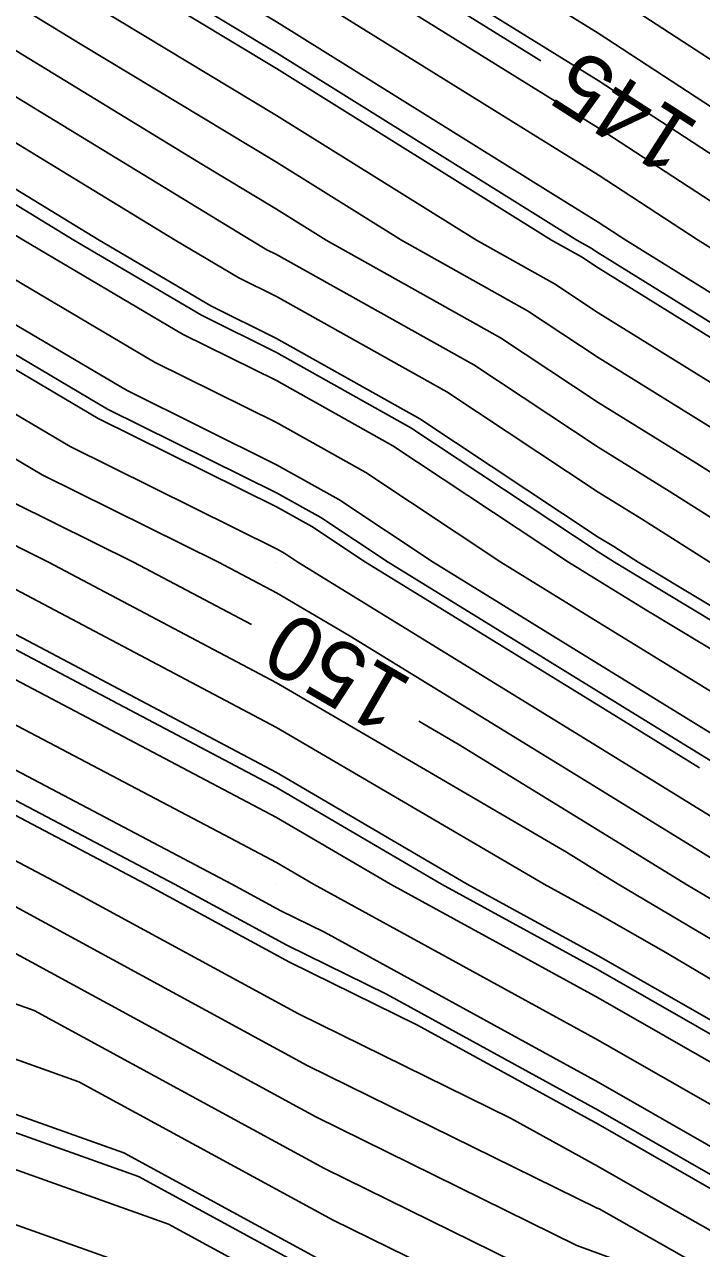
# Model space of a CAD drawing. Extents: x 2354170 to 2357230, y 866100 to 868290.
# Drawn here: x 2355612.15 to 2355633.19, y 867278.69 to 867316.71 of the extents above; entities that cross this region are included whole.
import ezdxf

# ---------------------------------------------------------------- set-up
doc = ezdxf.new("R2010")
doc.units = 0
for name, color, linetype in [('Default', 7, 'Continuous'), ('DTM Contours Major', 7, 'Continuous'), ('DTM Contours Major Text', 7, 'Continuous'), ('DTM Contours Minor', 7, 'Continuous'), ('Exist DTM QL2 LIDAR Elevation Point', 7, 'Continuous')]:
    doc.layers.add(name, color=color, linetype=linetype)

msp = doc.modelspace()

# ---------------------------------------------------------------- linework, layer by layer
at = {"layer": 'Default'}
for points in [[(2355648.772, 867296.569), (2355643.817, 867300.014), (2355641.64, 867301.675), (2355639.979, 867302.913), (2355635.622, 867305.658), (2355629.979, 867309.152), (2355629.46, 867309.495), (2355628.532, 867310.014), (2355619.979, 867315.343), (2355612.236, 867320.014), (2355610.85, 867320.885), (2355609.978, 867321.498), (2355606.006, 867323.987), (2355599.978, 867327.674), (2355598.508, 867328.544), (2355595.971, 867330.014), (2355592.132, 867332.168), (2355589.978, 867333.713), (2355580.052, 867340.015), (2355579.978, 867340.064), (2355574.119, 867344.156), (2355569.978, 867346.77), (2355564.684, 867350.015), (2355564.426, 867350.194)], [(2355644.161, 867295.904), (2355643.925, 867296.068), (2355639.979, 867298.766), (2355637.904, 867300.014), (2355633.041, 867303.077), (2355629.979, 867304.973), (2355626.946, 867306.982), (2355621.524, 867310.014), (2355619.979, 867310.977), (2355617.552, 867312.441), (2355609.978, 867317.054), (2355604.421, 867320.014), (2355599.978, 867322.732), (2355595.401, 867325.437), (2355589.978, 867328.582), (2355589.1, 867329.136), (2355587.591, 867330.014), (2355579.978, 867334.858), (2355572.103, 867340.015), (2355570.852, 867340.888), (2355569.978, 867341.44), (2355566.296, 867343.697), (2355559.978, 867347.493), (2355558.907, 867348.096)], [(2355639.425, 867295.081), (2355631.225, 867300.014), (2355630.46, 867300.496), (2355629.979, 867300.794), (2355624.433, 867304.468), (2355619.979, 867306.959), (2355617.935, 867307.971), (2355614.471, 867310.014), (2355609.978, 867312.75), (2355604.123, 867315.87), (2355599.978, 867318.087), (2355596.216, 867320.014), (2355592.295, 867322.331), (2355589.978, 867323.675), (2355586.091, 867326.128), (2355579.978, 867329.685), (2355579.36, 867330.014), (2355569.978, 867335.905), (2355563.277, 867340.015), (2355559.978, 867341.997), (2355555.442, 867344.551), (2355553.258, 867345.736)], [(2355619.204, 867298.074), (2355615.537, 867300.014), (2355611.819, 867301.855), (2355609.978, 867302.94), (2355605.297, 867305.333), (2355599.978, 867308.13), (2355598.665, 867308.701), (2355596.436, 867310.014), (2355589.978, 867313.411), (2355582.674, 867317.318), (2355579.978, 867318.68), (2355577.202, 867320.014), (2355569.978, 867323.808), (2355561.773, 867328.219), (2355559.978, 867329.131), (2355558.121, 867330.014), (2355552.74, 867332.777), (2355549.978, 867334.241), (2355541.345, 867338.648), (2355539.978, 867339.35), (2355539.506, 867339.543), (2355538.495, 867340.015), (2355530.512, 867344.224)], [(2355633.129, 867293.628), (2355629.979, 867295.567), (2355622.746, 867300.014), (2355621.081, 867301.117), (2355619.979, 867301.734), (2355614.44, 867304.476), (2355609.978, 867307.107), (2355608.055, 867308.09), (2355604.397, 867310.014), (2355599.978, 867312.378), (2355595.133, 867314.86), (2355589.978, 867317.571), (2355585.411, 867320.014), (2355582.08, 867322.116), (2355579.978, 867323.339), (2355572.863, 867327.129), (2355569.978, 867328.645), (2355567.43, 867330.014), (2355559.978, 867334.614), (2355556.409, 867336.446), (2355549.978, 867339.854), (2355549.664, 867340.015), (2355545.725, 867342.094)], [(2355655.232, 867277.794), (2355655.076, 867279.602), (2355651.868, 867283.766), (2355648.023, 867288.058), (2355644.945, 867290.014), (2355639.979, 867293.409), (2355631.458, 867298.535), (2355629.979, 867299.445), (2355629.054, 867300.014), (2355623.595, 867303.63), (2355619.979, 867305.653), (2355617.062, 867307.097), (2355612.115, 867310.014), (2355609.978, 867311.316), (2355607.193, 867312.8), (2355599.978, 867316.66), (2355593.428, 867320.014), (2355591.26, 867321.296), (2355589.978, 867322.039), (2355585.089, 867325.125), (2355579.978, 867328.099), (2355576.382, 867330.014), (2355569.978, 867334.035), (2355560.227, 867340.015)], [(2355659.016, 867276.707), (2355658.512, 867282.523), (2355652.718, 867290.046), (2355651.669, 867291.704), (2355649.979, 867293.15), (2355640.105, 867300.014), (2355640.033, 867300.069), (2355639.979, 867300.109), (2355633.902, 867303.937), (2355629.979, 867306.366), (2355627.784, 867307.82), (2355623.86, 867310.014), (2355619.979, 867312.432), (2355613.882, 867316.111), (2355609.978, 867318.488), (2355607.114, 867320.014), (2355599.978, 867324.38), (2355596.437, 867326.473), (2355590.329, 867330.014), (2355590.104, 867330.141), (2355589.978, 867330.231), (2355589.385, 867330.608), (2355579.978, 867336.592), (2355574.752, 867340.015)], [(2355661.286, 867276.055), (2355660.573, 867284.276), (2355656.099, 867290.085), (2355653.756, 867293.791), (2355649.979, 867297.02), (2355645.673, 867300.014), (2355642.443, 867302.478), (2355639.979, 867304.316), (2355636.482, 867306.518), (2355630.835, 867310.014), (2355629.979, 867310.573), (2355628.509, 867311.484), (2355619.979, 867316.798), (2355614.648, 867320.014), (2355611.78, 867321.816), (2355609.978, 867323.083), (2355601.763, 867328.23), (2355599.978, 867329.322), (2355599.543, 867329.579), (2355598.792, 867330.014), (2355593.146, 867333.182), (2355589.978, 867335.454), (2355582.794, 867340.015)], [(2355662.042, 867275.838), (2355661.26, 867284.86), (2355657.226, 867290.098), (2355654.452, 867294.487), (2355649.979, 867298.311), (2355647.529, 867300.014), (2355643.246, 867303.281), (2355639.979, 867305.718), (2355637.343, 867307.378), (2355633.085, 867310.014), (2355629.979, 867312.039), (2355624.649, 867315.344), (2355619.979, 867318.253), (2355617.06, 867320.014), (2355612.711, 867322.746), (2355609.978, 867324.667), (2355601.444, 867330.014), (2355599.978, 867330.931), (2355594.159, 867334.195), (2355589.978, 867337.195), (2355585.536, 867340.015)], [(2355593.327, 867340.015), (2355597.2, 867337.237), (2355599.978, 867335.678), (2355609.032, 867330.014), (2355609.978, 867329.422), (2355615.502, 867325.538), (2355619.979, 867322.726), (2355624.213, 867320.014), (2355629.979, 867316.439), (2355639.834, 867310.014), (2355639.924, 867309.959), (2355639.979, 867309.924), (2355645.656, 867305.691), (2355649.979, 867302.393), (2355651.258, 867301.293), (2355652.514, 867300.014), (2355656.538, 867296.574), (2355660.608, 867290.137), (2355663.322, 867286.612), (2355664.313, 867275.186)], [(2355657.502, 867277.142), (2355657.137, 867281.355), (2355650.464, 867290.02), (2355650.278, 867290.313), (2355649.979, 867290.569), (2355648.158, 867291.835), (2355639.979, 867297.426), (2355635.677, 867300.014), (2355632.181, 867302.216), (2355629.979, 867303.58), (2355626.109, 867306.144), (2355619.979, 867309.572), (2355619.683, 867309.718), (2355619.181, 867310.014), (2355609.978, 867315.619), (2355601.729, 867320.014), (2355599.978, 867321.085), (2355594.366, 867324.402), (2355589.978, 867326.947), (2355588.097, 867328.133), (2355584.865, 867330.014), (2355579.978, 867333.123), (2355570.972, 867339.02)], [(2355662.799, 867275.62), (2355661.948, 867285.444), (2355658.354, 867290.111), (2355655.147, 867295.182), (2355649.979, 867299.601), (2355649.385, 867300.014), (2355644.049, 867304.085), (2355639.979, 867307.12), (2355638.203, 867308.238), (2355635.335, 867310.014), (2355629.979, 867313.506), (2355620.789, 867319.204), (2355619.979, 867319.709), (2355619.472, 867320.014), (2355613.641, 867323.677), (2355609.978, 867326.252), (2355603.973, 867330.014), (2355599.978, 867332.514), (2355595.173, 867335.209), (2355589.978, 867338.935)], [(2355659.772, 867276.49), (2355659.199, 867283.107), (2355653.845, 867290.059), (2355652.365, 867292.4), (2355649.979, 867294.44), (2355641.961, 867300.014), (2355640.836, 867300.872), (2355639.979, 867301.511), (2355634.762, 867304.797), (2355629.979, 867307.759), (2355628.622, 867308.658), (2355626.196, 867310.014), (2355619.979, 867313.887), (2355610.213, 867319.78), (2355609.978, 867319.923), (2355609.807, 867320.014), (2355599.978, 867326.027), (2355597.472, 867327.508), (2355593.15, 867330.014), (2355591.118, 867331.154), (2355589.978, 867331.972), (2355584.617, 867335.375), (2355579.978, 867338.327)], [(2355598.214, 867338.25), (2355599.978, 867337.261), (2355607.333, 867332.66), (2355609.978, 867331.023), (2355611.389, 867330.014), (2355616.433, 867326.469), (2355619.979, 867324.241), (2355626.578, 867320.014), (2355629.979, 867317.906), (2355636.036, 867313.957), (2355639.979, 867311.399), (2355641.738, 867310.014), (2355646.459, 867306.494), (2355649.979, 867303.809), (2355652.019, 867302.054), (2355654.023, 867300.014), (2355657.234, 867297.269), (2355661.735, 867290.15), (2355664.009, 867287.197), (2355665.069, 867274.968)], [(2355648.511, 867273.073), (2355640.125, 867279.459), (2355639.831, 867279.542), (2355638.997, 867280.014), (2355629.979, 867285.17), (2355621.13, 867290.014), (2355619.979, 867290.687), (2355618.55, 867291.443), (2355609.978, 867295.948), (2355602.114, 867300.014), (2355600.701, 867300.736), (2355599.978, 867301.116), (2355593.778, 867303.814), (2355589.978, 867306.053), (2355582.526, 867310.014), (2355579.978, 867311.301), (2355577.5, 867312.493), (2355569.978, 867315.734), (2355561.048, 867320.014), (2355559.978, 867320.558), (2355558.941, 867321.051), (2355549.978, 867325.328), (2355540.073, 867330.014)], [(2355639.486, 867278.442), (2355636.71, 867280.014), (2355629.979, 867283.862), (2355621.474, 867288.518), (2355620.119, 867289.185), (2355618.594, 867290.014), (2355609.978, 867294.542), (2355600.602, 867299.39), (2355599.986, 867299.633), (2355599.287, 867300.014), (2355592.801, 867302.836), (2355589.978, 867304.499), (2355580.403, 867309.59), (2355579.974, 867309.742), (2355579.498, 867310.014), (2355569.978, 867314.116), (2355562.1, 867317.893), (2355559.589, 867318.691), (2355557.53, 867320.014), (2355549.978, 867323.618), (2355543.137, 867326.855), (2355539.839, 867327.771)], [(2355656.746, 867277.36), (2355656.45, 867280.77), (2355650.398, 867288.629), (2355649.545, 867289.58), (2355648.863, 867290.014), (2355639.979, 867296.087), (2355633.451, 867300.014), (2355631.321, 867301.356), (2355629.979, 867302.187), (2355625.271, 867305.306), (2355619.979, 867308.266), (2355618.809, 867308.845), (2355616.826, 867310.014), (2355609.978, 867314.185), (2355601.053, 867318.94), (2355599.978, 867319.515), (2355599.003, 867320.014), (2355593.331, 867323.367), (2355589.978, 867325.311)], [(2355638.795, 867276.243), (2355632.137, 867280.014), (2355629.979, 867281.247), (2355627.253, 867282.74), (2355620.66, 867285.983), (2355613.246, 867290.014), (2355609.978, 867291.731), (2355606.423, 867293.57), (2355600.061, 867296.082), (2355592.839, 867300.014), (2355590.846, 867300.882), (2355589.978, 867301.393), (2355587.035, 867302.957), (2355579.902, 867305.496), (2355571.991, 867310.014), (2355569.978, 867310.882), (2355568.312, 867311.68), (2355558.449, 867314.816), (2355550.364, 867320.014), (2355549.978, 867320.199), (2355549.628, 867320.364), (2355539.553, 867323.162)], [(2355638.45, 867275.143), (2355630.005, 867279.926), (2355629.943, 867279.948), (2355620.93, 867284.382), (2355610.572, 867290.014), (2355609.978, 867290.326), (2355609.333, 867290.659), (2355600.098, 867294.306), (2355590.116, 867299.741), (2355589.794, 867299.839), (2355579.866, 867303.373), (2355570.65, 867308.636), (2355568.778, 867309.413), (2355557.879, 867312.878), (2355550.662, 867317.519), (2355548.152, 867318.43), (2355539.41, 867320.857)], [(2355654.476, 867278.012), (2355654.389, 867279.018), (2355652.604, 867281.335), (2355647.262, 867287.297), (2355642.985, 867290.014), (2355639.979, 867292.069), (2355634.82, 867295.173), (2355629.979, 867298.152), (2355626.951, 867300.014), (2355622.757, 867302.793), (2355619.979, 867304.346), (2355616.188, 867306.223), (2355609.978, 867309.885), (2355609.893, 867309.929), (2355609.731, 867310.014), (2355599.978, 867315.233), (2355590.641, 867320.014)], [(2355653.701, 867278.433), (2355653.339, 867278.904), (2355646.501, 867286.536), (2355641.026, 867290.014), (2355639.979, 867290.73), (2355638.181, 867291.811), (2355629.979, 867296.86), (2355624.849, 867300.014), (2355621.919, 867301.955), (2355619.979, 867303.04), (2355615.314, 867305.35), (2355609.978, 867308.496), (2355608.974, 867309.01), (2355607.064, 867310.014), (2355599.978, 867313.806), (2355592.208, 867317.785), (2355589.978, 867318.958)], [(2355623.527, 867318.973), (2355629.979, 867314.973), (2355637.585, 867310.014), (2355639.063, 867309.099), (2355639.979, 867308.522), (2355644.853, 867304.888), (2355649.979, 867300.977), (2355650.496, 867300.532), (2355651.005, 867300.014), (2355655.843, 867295.878), (2355659.481, 867290.124), (2355662.635, 867286.028), (2355663.556, 867275.403), (2355664.399, 867271.879), (2355663.464, 867266.503), (2355662.861, 867262.245), (2355661.882, 867256.968), (2355657.889, 867249.535), (2355654.289, 867239.799)], [(2355628.692, 867277.628), (2355621.471, 867281.18), (2355612.451, 867286.084), (2355607.896, 867287.705), (2355600.173, 867290.755), (2355592.57, 867294.895), (2355586.523, 867296.731), (2355579.794, 867299.126), (2355573.547, 867302.694), (2355563.601, 867306.821), (2355556.74, 867309.003), (2355552.196, 867311.925), (2355544.059, 867314.878), (2355539.125, 867316.248)], [(2355650.683, 867278.648), (2355644.979, 867285.014), (2355639.979, 867288.19), (2355636.9, 867290.014), (2355629.979, 867294.274), (2355620.644, 867300.014), (2355620.244, 867300.279), (2355619.979, 867300.427), (2355613.567, 867303.602), (2355609.978, 867305.718), (2355607.135, 867307.171), (2355601.729, 867310.014), (2355599.978, 867310.951), (2355598.058, 867311.934), (2355589.978, 867316.184)], [(2355651.952, 867276.649), (2355649.054, 867278.855), (2355644.218, 867284.253), (2355639.979, 867286.946), (2355634.8, 867290.014), (2355629.979, 867292.981), (2355622.274, 867297.719), (2355619.979, 867299.06), (2355618.175, 867300.014), (2355612.693, 867302.729), (2355609.978, 867304.329), (2355606.216, 867306.252), (2355599.978, 867309.532), (2355599.643, 867309.678), (2355599.073, 867310.014), (2355589.978, 867314.798)], [(2355628.066, 867276.468), (2355621.742, 867279.579), (2355613.841, 867283.875), (2355606.726, 867286.406), (2355600.211, 867288.979), (2355593.797, 867292.471), (2355584.888, 867295.177), (2355579.758, 867297.003), (2355574.996, 867299.722), (2355561.013, 867305.525), (2355556.17, 867307.065), (2355552.962, 867309.128), (2355542.013, 867313.102)], [(2355650.805, 867275.457), (2355645.796, 867279.271), (2355642.696, 867282.731), (2355639.979, 867284.457), (2355630.598, 867290.014), (2355629.979, 867290.395), (2355628.989, 867291.004), (2355619.979, 867296.269), (2355612.899, 867300.014), (2355610.946, 867300.981), (2355609.978, 867301.552), (2355604.378, 867304.413), (2355599.978, 867306.727), (2355597.688, 867307.724), (2355593.8, 867310.014), (2355589.978, 867312.024)], [(2355650.231, 867274.861), (2355644.167, 867279.479), (2355641.935, 867281.97), (2355639.979, 867283.213), (2355632.131, 867287.862), (2355629.979, 867289.092), (2355628.295, 867290.014), (2355619.979, 867294.874), (2355610.26, 867300.014), (2355610.072, 867300.107), (2355609.978, 867300.163), (2355603.458, 867303.494), (2355599.978, 867305.324), (2355596.71, 867306.746), (2355591.164, 867310.014), (2355589.978, 867310.638)], [(2355622.283, 867276.377), (2355616.622, 867279.455), (2355604.384, 867283.809), (2355600.285, 867285.428), (2355596.25, 867287.625), (2355581.617, 867292.069), (2355579.686, 867292.756), (2355577.894, 867293.78), (2355555.837, 867302.933), (2355555.03, 867303.19), (2355554.496, 867303.533), (2355546.858, 867306.306), (2355539.366, 867309.059)], [(2355649.084, 867273.669), (2355640.909, 867279.895), (2355640.413, 867280.448), (2355639.979, 867280.724), (2355638.236, 867281.756), (2355629.979, 867286.477), (2355623.518, 867290.014), (2355619.979, 867292.082), (2355615.587, 867294.405), (2355609.978, 867297.353), (2355604.832, 867300.014), (2355601.62, 867301.656), (2355599.978, 867302.519), (2355594.755, 867304.791), (2355589.978, 867307.606)], [(2355618.013, 867277.245), (2355603.213, 867282.511), (2355600.323, 867283.652), (2355597.477, 867285.201), (2355579.982, 867290.515), (2355579.65, 867290.633), (2355579.343, 867290.809), (2355573.268, 867293.33), (2355556.563, 867300.234), (2355555.754, 867300.538), (2355554.82, 867300.904), (2355553.751, 867301.322), (2355552.501, 867301.802), (2355540.865, 867306.077)], [(2355637.117, 867228.092), (2355640.835, 867235.517), (2355644.217, 867242.91), (2355649.629, 867257.546), (2355650.233, 867258.745), (2355651.382, 867261.316), (2355651.002, 867263.174), (2355651.656, 867267.643), (2355650.323, 867272.93), (2355649.658, 867274.265), (2355642.538, 867279.687), (2355641.174, 867281.209), (2355639.979, 867281.969), (2355635.184, 867284.809), (2355629.979, 867287.785), (2355625.907, 867290.014), (2355619.979, 867293.478), (2355612.624, 867297.368), (2355609.978, 867298.759), (2355607.551, 867300.014), (2355606.734, 867300.432)], [(2355634.97, 867228.713), (2355638.991, 867236.742), (2355642.648, 867244.737), (2355646.794, 867255.949), (2355647.681, 867257.71), (2355649.367, 867261.483), (2355648.809, 867264.212), (2355649.181, 867266.751), (2355648.424, 867269.754), (2355647.364, 867271.881), (2355640.809, 867276.873), (2355639.14, 867277.343), (2355634.423, 867280.014), (2355629.979, 867282.555), (2355624.364, 867285.629), (2355620.389, 867287.584), (2355615.92, 867290.014), (2355609.978, 867293.137), (2355603.512, 867296.48), (2355600.794, 867297.554)], [(2355630.8, 867214.83), (2355630.87, 867214.956), (2355630.974, 867215.152), (2355638.727, 867227.626), (2355642.218, 867234.597), (2355645.394, 867241.539), (2355651.755, 867258.743), (2355652.147, 867259.521), (2355652.893, 867261.19), (2355652.646, 867262.396), (2355653.513, 867268.313), (2355651.748, 867275.311), (2355651.378, 867276.053), (2355647.425, 867279.063), (2355643.457, 867283.492), (2355639.979, 867285.702), (2355632.699, 867290.014), (2355629.979, 867291.688), (2355625.631, 867294.361), (2355624.403, 867295.079)], [(2355633.36, 867229.179), (2355637.608, 867237.661), (2355641.471, 867246.108), (2355644.668, 867254.752), (2355645.766, 867256.933), (2355647.856, 867261.609), (2355647.165, 867264.99), (2355647.325, 867266.081), (2355646.999, 867267.373), (2355645.643, 867270.094), (2355641.834, 867272.995), (2355638.105, 867274.044), (2355630.477, 867278.364), (2355629.317, 867278.788), (2355621.201, 867282.781), (2355611.061, 867288.294), (2355609.067, 867289.003), (2355600.136, 867292.531), (2355596.139, 867294.707)], [(2355631.75, 867229.646), (2355636.225, 867238.581), (2355640.295, 867247.478), (2355642.542, 867253.555), (2355643.852, 867256.157), (2355646.345, 867261.735), (2355645.636, 867265.201), (2355645.318, 867265.305), (2355644.889, 867266.368), (2355643.923, 867268.306), (2355642.859, 867269.116), (2355637.07, 867270.745), (2355631.892, 867273.677), (2355627.44, 867275.308), (2355622.012, 867277.978), (2355615.232, 867281.665), (2355605.555, 867285.108), (2355600.248, 867287.203), (2355595.024, 867290.048), (2355591.387, 867291.153)]]:
    msp.add_lwpolyline(points, dxfattribs=at)
at = {"layer": 'DTM Contours Major'}
for points in [[(2355545.492, 867371.628), (2355553.782, 867365.808), (2355560.006, 867360.844), (2355560.735, 867360.08), (2355572.43, 867351.775), (2355575.158, 867350.015), (2355578.113, 867348.149), (2355579.978, 867346.847), (2355589.713, 867340.28), (2355589.979, 867340.097), (2355590.092, 867340.015), (2355595.849, 867335.885), (2355599.978, 867333.568), (2355605.66, 867330.014), (2355609.978, 867327.309), (2355614.261, 867324.297), (2355619.979, 867320.706), (2355621.059, 867320.014), (2355628.199, 867315.587)], [(2355619.204, 867298.074), (2355615.537, 867300.014), (2355611.819, 867301.855), (2355609.978, 867302.94), (2355605.297, 867305.333), (2355599.978, 867308.13), (2355598.665, 867308.701), (2355596.436, 867310.014), (2355589.978, 867313.411), (2355582.674, 867317.318), (2355579.978, 867318.68), (2355577.202, 867320.014), (2355569.978, 867323.808), (2355561.773, 867328.219), (2355559.978, 867329.131), (2355558.121, 867330.014), (2355552.74, 867332.777), (2355549.978, 867334.241), (2355541.345, 867338.648), (2355539.978, 867339.35), (2355539.506, 867339.543), (2355538.495, 867340.015), (2355530.512, 867344.224)], [(2355630.8, 867214.83), (2355630.87, 867214.956), (2355630.974, 867215.152), (2355638.727, 867227.626), (2355642.218, 867234.597), (2355645.394, 867241.539), (2355651.755, 867258.743), (2355652.147, 867259.521), (2355652.893, 867261.19), (2355652.646, 867262.396), (2355653.513, 867268.313), (2355651.748, 867275.311), (2355651.378, 867276.053), (2355647.425, 867279.063), (2355643.457, 867283.492), (2355639.979, 867285.702), (2355632.699, 867290.014), (2355629.979, 867291.688), (2355625.631, 867294.361), (2355624.403, 867295.079)]]:
    msp.add_lwpolyline(points, dxfattribs=at)
at = {"layer": 'DTM Contours Minor'}
for points in [[(2355655.737, 867277.65), (2355655.534, 867279.991), (2355651.378, 867285.387), (2355648.531, 867288.566), (2355646.251, 867290.014), (2355639.979, 867294.301), (2355630.483, 867300.014), (2355630.174, 867300.209), (2355629.979, 867300.33), (2355624.154, 867304.189), (2355619.979, 867306.524), (2355617.644, 867307.68), (2355613.685, 867310.014), (2355609.978, 867312.272), (2355605.146, 867314.846), (2355599.978, 867317.612), (2355595.286, 867320.014), (2355591.95, 867321.986), (2355589.978, 867323.13), (2355585.757, 867325.793), (2355579.978, 867329.156), (2355578.367, 867330.014), (2355569.978, 867335.282), (2355562.26, 867340.015)], [(2355658.259, 867276.925), (2355657.825, 867281.939), (2355651.591, 867290.033), (2355650.974, 867291.009), (2355649.979, 867291.859), (2355643.925, 867296.068), (2355639.979, 867298.766), (2355637.904, 867300.014), (2355633.041, 867303.077), (2355629.979, 867304.973), (2355626.946, 867306.982), (2355621.524, 867310.014), (2355619.979, 867310.977), (2355617.552, 867312.441), (2355609.978, 867317.054), (2355604.421, 867320.014), (2355599.978, 867322.732), (2355595.401, 867325.437), (2355589.978, 867328.582), (2355589.1, 867329.136), (2355587.591, 867330.014), (2355579.978, 867334.858), (2355572.103, 867340.015)], [(2355660.781, 867276.2), (2355660.115, 867283.886), (2355655.348, 867290.076), (2355653.292, 867293.327), (2355649.979, 867296.16), (2355644.435, 867300.014), (2355641.907, 867301.943), (2355639.979, 867303.381), (2355635.909, 867305.944), (2355629.979, 867309.616), (2355629.739, 867309.775), (2355629.311, 867310.014), (2355619.979, 867315.828), (2355613.04, 867320.014), (2355611.16, 867321.196), (2355609.978, 867322.026), (2355604.592, 867325.401), (2355599.978, 867328.223), (2355598.853, 867328.889), (2355596.911, 867330.014), (2355592.47, 867332.506), (2355589.978, 867334.293), (2355580.966, 867340.015)], [(2355652.855, 867278.37), (2355645.994, 867286.029), (2355639.979, 867289.85), (2355639.701, 867290.014), (2355629.979, 867295.998), (2355623.447, 867300.014), (2355621.361, 867301.396), (2355619.979, 867302.169), (2355614.732, 867304.767), (2355609.978, 867307.57), (2355608.361, 867308.397), (2355605.286, 867310.014), (2355599.978, 867312.854), (2355594.158, 867315.835), (2355589.978, 867318.033), (2355586.275, 867320.014), (2355582.414, 867322.45), (2355579.978, 867323.868), (2355571.731, 867328.261), (2355569.978, 867329.182), (2355568.429, 867330.014), (2355559.978, 867335.231), (2355556.817, 867336.853), (2355551.628, 867339.603)], [(2355639.256, 867277.709), (2355635.186, 867280.014), (2355629.979, 867282.991), (2355623.4, 867286.592), (2355620.299, 867288.118), (2355616.811, 867290.014), (2355609.978, 867293.605), (2355602.542, 867297.45), (2355600.011, 867298.45), (2355597.138, 867300.014), (2355592.149, 867302.185), (2355589.978, 867303.464), (2355582.614, 867307.379), (2355579.95, 867308.327), (2355576.995, 867310.014), (2355569.978, 867313.038), (2355564.171, 867315.822), (2355559.209, 867317.399), (2355555.142, 867320.014), (2355549.978, 867322.478), (2355545.301, 867324.691), (2355539.743, 867326.234)], [(2355630.477, 867278.364), (2355629.317, 867278.788), (2355621.201, 867282.781), (2355611.061, 867288.294), (2355609.067, 867289.003), (2355600.136, 867292.531), (2355591.343, 867297.318), (2355588.159, 867298.285), (2355579.83, 867301.249), (2355572.099, 867305.665), (2355566.19, 867308.117), (2355557.31, 867310.94), (2355551.429, 867314.722), (2355546.106, 867316.654), (2355539.267, 867318.553)], [(2355622.103, 867277.445), (2355615.695, 867280.928), (2355605.164, 867284.675), (2355600.26, 867286.612), (2355595.433, 867289.24), (2355582.707, 867293.105), (2355579.71, 867294.172), (2355576.928, 867295.761), (2355557.563, 867303.797), (2355555.41, 867304.482), (2355553.985, 867305.398), (2355539.284, 867310.734)], [(2355649.467, 867274.066), (2355641.995, 867279.757), (2355640.921, 867280.956), (2355639.979, 867281.554), (2355636.201, 867283.791), (2355629.979, 867287.349), (2355625.111, 867290.014), (2355619.979, 867293.013), (2355613.612, 867296.381), (2355609.978, 867298.29), (2355606.645, 867300.014), (2355602.233, 867302.268), (2355599.978, 867303.454), (2355595.407, 867305.443), (2355589.978, 867308.642)]]:
    msp.add_lwpolyline(points, dxfattribs=at)
at = {"layer": 'Exist DTM QL2 LIDAR Elevation Point'}
for p, q in [((2355619.979, 867310.014), (2355619.979, 867310.014)), ((2355629.979, 867310.014), (2355629.979, 867310.014)), ((2355619.979, 867300.014), (2355619.979, 867300.014)), ((2355629.979, 867300.014), (2355629.979, 867300.014)), ((2355619.979, 867290.014), (2355619.979, 867290.014)), ((2355629.979, 867290.014), (2355629.979, 867290.014)), ((2355629.979, 867280.014), (2355629.979, 867280.014))]:
    msp.add_line(p, q, dxfattribs=at)

# ---------------------------------------------------------------- texts
at = {"layer": 'Default'}
msp.add_text('150', height=2, rotation=150.0539, dxfattribs=at).set_placement((2355624.284, 867296.323))
at = {"layer": 'DTM Contours Major Text'}
for s, rotation, p in [('145', 147.353, (2355633.193, 867313.603)), ('150', 150.0539, (2355624.284, 867296.323))]:
    msp.add_text(s, height=2, rotation=rotation, dxfattribs=at).set_placement(p)

doc.saveas('drawing.dxf')
